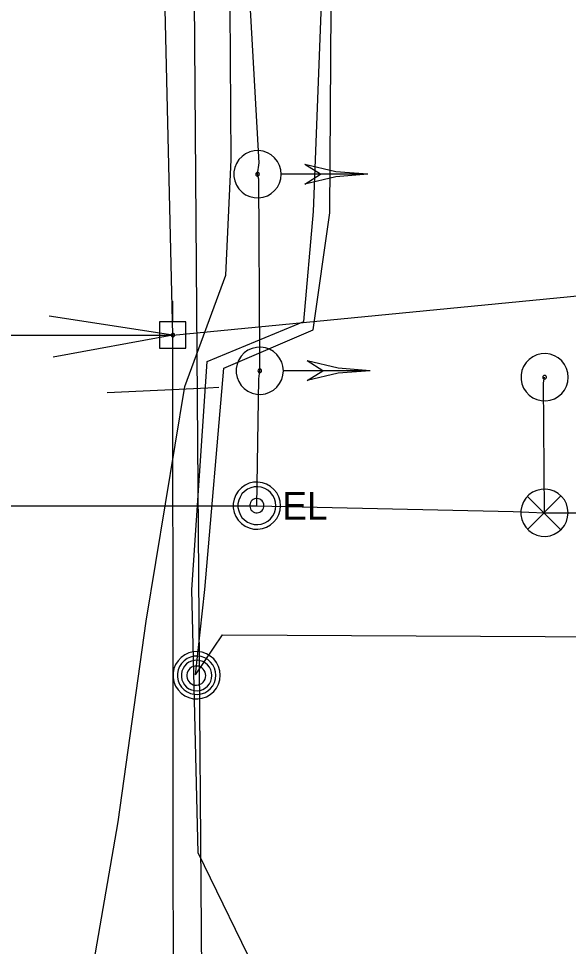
# Model space of a CAD drawing. Extents: x 596028 to 606371, y 330010 to 403088.
# Drawn here: x 602028.7 to 602105.4, y 367364.7 to 367494.2 of the extents above; entities that cross this region are included whole.
import ezdxf

# ---------------------------------------------------------------- set-up
doc = ezdxf.new("R2010")
doc.units = 0
for name, color, linetype in [('E_SIG', 7, 'Continuous'), ('E_UTL_E', 7, 'Continuous'), ('E_UTL_E_UG', 7, 'Continuous'), ('E_UTL_EPowerPole', 7, 'Continuous'), ('E_UTL_FO_UG', 7, 'Continuous'), ('E_UTL_G_UG', 7, 'Continuous'), ('E_UTL_MH', 7, 'Continuous'), ('E_UTL_Overhead', 7, 'Continuous'), ('E_UTL_T_UG', 7, 'Continuous'), ('E_UTL_TV_UG', 7, 'Continuous')]:
    doc.layers.add(name, color=color, linetype=linetype)

msp = doc.modelspace()

# ---------------------------------------------------------------- linework, layer by layer
at = {"layer": 'E_SIG'}
for points in [[(602065.31, 367472.48), (602065.26, 367473.11), (602065.08, 367473.71), (602064.79, 367474.27), (602064.4, 367474.76), (602063.93, 367475.17), (602063.39, 367475.49), (602062.79, 367475.69), (602062.17, 367475.78), (602061.55, 367475.75), (602060.94, 367475.6), (602060.36, 367475.34), (602059.85, 367474.98), (602059.42, 367474.52), (602059.08, 367474), (602058.85, 367473.41), (602058.73, 367472.8), (602058.73, 367472.17), (602058.85, 367471.55), (602059.08, 367470.97), (602059.42, 367470.44), (602059.85, 367469.99), (602060.36, 367469.63), (602060.94, 367469.37), (602061.55, 367469.22), (602062.17, 367469.19), (602062.79, 367469.28), (602063.39, 367469.48), (602063.93, 367469.8), (602064.4, 367470.21), (602064.79, 367470.7), (602065.08, 367471.26), (602065.26, 367471.86), (602065.31, 367472.48)], [(602077.41, 367472.48), (602072.96, 367472.83), (602068.61, 367473.86)], [(602070.82, 367472.48), (602068.62, 367473.86)], [(602062.27, 367472.48), (602062.26, 367472.53), (602062.25, 367472.58), (602062.23, 367472.62), (602062.2, 367472.66), (602062.16, 367472.69), (602062.12, 367472.71), (602062.07, 367472.73), (602062.03, 367472.74), (602061.98, 367472.73), (602061.93, 367472.72), (602061.89, 367472.7), (602061.85, 367472.68), (602061.82, 367472.64), (602061.79, 367472.6), (602061.77, 367472.56), (602061.76, 367472.51), (602061.76, 367472.46), (602061.77, 367472.41), (602061.79, 367472.37), (602061.82, 367472.33), (602061.85, 367472.29), (602061.89, 367472.27), (602061.93, 367472.25), (602061.98, 367472.23), (602062.03, 367472.23), (602062.07, 367472.24), (602062.12, 367472.25), (602062.16, 367472.28), (602062.2, 367472.31), (602062.23, 367472.35), (602062.25, 367472.39), (602062.26, 367472.44), (602062.27, 367472.48)], [(602077.41, 367472.48), (602065.37, 367472.48)], [(602077.41, 367472.48), (602072.96, 367472.14), (602068.61, 367471.11)], [(602068.62, 367471.11), (602070.82, 367472.48)], [(602065.63, 367445.05), (602065.57, 367445.68), (602065.39, 367446.28), (602065.1, 367446.83), (602064.72, 367447.33), (602064.24, 367447.74), (602063.7, 367448.05), (602063.11, 367448.26), (602062.48, 367448.35), (602061.86, 367448.32), (602061.25, 367448.17), (602060.68, 367447.91), (602060.17, 367447.54), (602059.73, 367447.09), (602059.39, 367446.56), (602059.16, 367445.98), (602059.04, 367445.36), (602059.04, 367444.74), (602059.16, 367444.12), (602059.39, 367443.54), (602059.73, 367443.01), (602060.17, 367442.56), (602060.68, 367442.19), (602061.25, 367441.93), (602061.86, 367441.78), (602062.48, 367441.75), (602063.11, 367441.84), (602063.7, 367442.05), (602064.24, 367442.36), (602064.72, 367442.77), (602065.1, 367443.27), (602065.39, 367443.82), (602065.57, 367444.43), (602065.63, 367445.05)], [(602105.37, 367444.15), (602105.31, 367444.78), (602105.14, 367445.38), (602104.85, 367445.94), (602104.46, 367446.43), (602103.99, 367446.84), (602103.44, 367447.15), (602102.85, 367447.36), (602102.23, 367447.45), (602101.6, 367447.42), (602100.99, 367447.27), (602100.42, 367447.01), (602099.91, 367446.65), (602099.48, 367446.19), (602099.14, 367445.66), (602098.91, 367445.08), (602098.79, 367444.47), (602098.79, 367443.84), (602098.91, 367443.22), (602099.14, 367442.64), (602099.48, 367442.11), (602099.91, 367441.66), (602100.42, 367441.29), (602100.99, 367441.03), (602101.6, 367440.89), (602102.23, 367440.86), (602102.85, 367440.94), (602103.44, 367441.15), (602103.99, 367441.46), (602104.46, 367441.87), (602104.85, 367442.37), (602105.14, 367442.93), (602105.31, 367443.53), (602105.37, 367444.15)], [(602077.73, 367445.05), (602073.27, 367445.4), (602068.93, 367446.43)], [(602071.13, 367445.05), (602068.93, 367446.43)], [(602062.58, 367445.05), (602062.58, 367445.1), (602062.56, 367445.14), (602062.54, 367445.19), (602062.51, 367445.22), (602062.47, 367445.26), (602062.43, 367445.28), (602062.39, 367445.3), (602062.34, 367445.3), (602062.29, 367445.3), (602062.25, 367445.29), (602062.2, 367445.27), (602062.16, 367445.24), (602062.13, 367445.21), (602062.1, 367445.17), (602062.09, 367445.12), (602062.08, 367445.07), (602062.08, 367445.03), (602062.09, 367444.98), (602062.1, 367444.93), (602062.13, 367444.89), (602062.16, 367444.86), (602062.2, 367444.83), (602062.25, 367444.81), (602062.29, 367444.8), (602062.34, 367444.8), (602062.39, 367444.81), (602062.43, 367444.82), (602062.47, 367444.85), (602062.51, 367444.88), (602062.54, 367444.91), (602062.56, 367444.96), (602062.58, 367445), (602062.58, 367445.05)], [(602077.73, 367445.05), (602065.69, 367445.05)], [(602077.73, 367445.05), (602073.27, 367444.7), (602068.93, 367443.68)], [(602068.93, 367443.68), (602071.13, 367445.05)], [(602102.32, 367444.15), (602102.32, 367444.2), (602102.31, 367444.25), (602102.28, 367444.29), (602102.26, 367444.33), (602102.22, 367444.36), (602102.18, 367444.38), (602102.13, 367444.4), (602102.08, 367444.4), (602102.04, 367444.4), (602101.99, 367444.39), (602101.95, 367444.37), (602101.91, 367444.34), (602101.87, 367444.31), (602101.85, 367444.27), (602101.83, 367444.22), (602101.82, 367444.18), (602101.82, 367444.13), (602101.83, 367444.08), (602101.85, 367444.04), (602101.87, 367444), (602101.91, 367443.96), (602101.95, 367443.93), (602101.99, 367443.91), (602102.04, 367443.9), (602102.08, 367443.9), (602102.13, 367443.91), (602102.18, 367443.92), (602102.22, 367443.95), (602102.26, 367443.98), (602102.28, 367444.02), (602102.31, 367444.06), (602102.32, 367444.1), (602102.32, 367444.15)], [(602105.35, 367425.25), (602105.29, 367425.87), (602105.12, 367426.47), (602104.83, 367427.03), (602104.44, 367427.52), (602103.97, 367427.93), (602103.42, 367428.25), (602102.83, 367428.45), (602102.21, 367428.54), (602101.58, 367428.51), (602100.97, 367428.36), (602100.4, 367428.1), (602099.89, 367427.74), (602099.46, 367427.29), (602099.12, 367426.76), (602098.89, 367426.18), (602098.77, 367425.56), (602098.77, 367424.93), (602098.89, 367424.32), (602099.12, 367423.73), (602099.46, 367423.21), (602099.89, 367422.75), (602100.4, 367422.39), (602100.97, 367422.13), (602101.58, 367421.98), (602102.21, 367421.95), (602102.83, 367422.04), (602103.42, 367422.24), (602103.97, 367422.56), (602104.44, 367422.97), (602104.83, 367423.46), (602105.12, 367424.02), (602105.29, 367424.62), (602105.35, 367425.25)], [(602104.31, 367427.58), (602099.71, 367422.92)], [(602099.71, 367427.53), (602104.36, 367422.88)]]:
    msp.add_lwpolyline(points, dxfattribs=at)
at = {"layer": 'E_UTL_E'}
for points in [[(602065.22, 367426.23), (602065.16, 367426.86), (602064.98, 367427.46), (602064.69, 367428.02), (602064.31, 367428.51), (602063.83, 367428.92), (602063.29, 367429.24), (602062.7, 367429.44), (602062.08, 367429.53), (602061.45, 367429.5), (602060.84, 367429.35), (602060.27, 367429.09), (602059.76, 367428.73), (602059.32, 367428.27), (602058.99, 367427.75), (602058.75, 367427.16), (602058.63, 367426.55), (602058.63, 367425.92), (602058.75, 367425.3), (602058.99, 367424.72), (602059.32, 367424.19), (602059.76, 367423.74), (602060.27, 367423.38), (602060.84, 367423.12), (602061.45, 367422.97), (602062.08, 367422.94), (602062.7, 367423.03), (602063.29, 367423.23), (602063.83, 367423.55), (602064.31, 367423.96), (602064.69, 367424.45), (602064.98, 367425.01), (602065.16, 367425.61), (602065.22, 367426.23)], [(602065.22, 367426.23), (602065.16, 367426.86), (602064.98, 367427.46), (602064.69, 367428.02), (602064.31, 367428.51), (602063.83, 367428.92), (602063.29, 367429.24), (602062.7, 367429.44), (602062.08, 367429.53), (602061.45, 367429.5), (602060.84, 367429.35), (602060.27, 367429.09), (602059.76, 367428.73), (602059.32, 367428.27), (602058.99, 367427.75), (602058.75, 367427.16), (602058.63, 367426.55), (602058.63, 367425.92), (602058.75, 367425.3), (602058.99, 367424.72), (602059.32, 367424.19), (602059.76, 367423.74), (602060.27, 367423.38), (602060.84, 367423.12), (602061.45, 367422.97), (602062.08, 367422.94), (602062.7, 367423.03), (602063.29, 367423.23), (602063.83, 367423.55), (602064.31, 367423.96), (602064.69, 367424.45), (602064.98, 367425.01), (602065.16, 367425.61), (602065.22, 367426.23)], [(602064.56, 367426.23), (602064.51, 367426.73), (602064.37, 367427.22), (602064.14, 367427.66), (602063.83, 367428.06), (602063.45, 367428.38), (602063.02, 367428.64), (602062.54, 367428.8), (602062.04, 367428.87), (602061.54, 367428.85), (602061.06, 367428.73), (602060.6, 367428.52), (602060.19, 367428.23), (602059.84, 367427.87), (602059.57, 367427.44), (602059.39, 367426.98), (602059.29, 367426.49), (602059.29, 367425.98), (602059.39, 367425.49), (602059.57, 367425.02), (602059.84, 367424.6), (602060.19, 367424.24), (602060.6, 367423.95), (602061.06, 367423.74), (602061.54, 367423.62), (602062.04, 367423.6), (602062.54, 367423.67), (602063.02, 367423.83), (602063.45, 367424.08), (602063.83, 367424.41), (602064.14, 367424.81), (602064.37, 367425.25), (602064.51, 367425.73), (602064.56, 367426.23)], [(602064.56, 367426.23), (602064.51, 367426.73), (602064.37, 367427.22), (602064.14, 367427.66), (602063.83, 367428.06), (602063.45, 367428.38), (602063.02, 367428.64), (602062.54, 367428.8), (602062.04, 367428.87), (602061.54, 367428.85), (602061.06, 367428.73), (602060.6, 367428.52), (602060.19, 367428.23), (602059.84, 367427.87), (602059.57, 367427.44), (602059.39, 367426.98), (602059.29, 367426.49), (602059.29, 367425.98), (602059.39, 367425.49), (602059.57, 367425.02), (602059.84, 367424.6), (602060.19, 367424.24), (602060.6, 367423.95), (602061.06, 367423.74), (602061.54, 367423.62), (602062.04, 367423.6), (602062.54, 367423.67), (602063.02, 367423.83), (602063.45, 367424.08), (602063.83, 367424.41), (602064.14, 367424.81), (602064.37, 367425.25), (602064.51, 367425.73), (602064.56, 367426.23)], [(602062.91, 367426.23), (602062.89, 367426.42), (602062.84, 367426.6), (602062.75, 367426.77), (602062.64, 367426.92), (602062.49, 367427.04), (602062.33, 367427.13), (602062.15, 367427.2), (602061.97, 367427.22), (602061.78, 367427.21), (602061.59, 367427.17), (602061.42, 367427.09), (602061.27, 367426.98), (602061.14, 367426.85), (602061.04, 367426.69), (602060.97, 367426.51), (602060.93, 367426.33), (602060.93, 367426.14), (602060.97, 367425.96), (602061.04, 367425.78), (602061.14, 367425.62), (602061.27, 367425.49), (602061.42, 367425.38), (602061.59, 367425.3), (602061.78, 367425.25), (602061.97, 367425.25), (602062.15, 367425.27), (602062.33, 367425.33), (602062.49, 367425.43), (602062.64, 367425.55), (602062.75, 367425.7), (602062.84, 367425.87), (602062.89, 367426.05), (602062.91, 367426.23)], [(602062.91, 367426.23), (602062.89, 367426.42), (602062.84, 367426.6), (602062.75, 367426.77), (602062.64, 367426.92), (602062.49, 367427.04), (602062.33, 367427.13), (602062.15, 367427.2), (602061.97, 367427.22), (602061.78, 367427.21), (602061.59, 367427.17), (602061.42, 367427.09), (602061.27, 367426.98), (602061.14, 367426.85), (602061.04, 367426.69), (602060.97, 367426.51), (602060.93, 367426.33), (602060.93, 367426.14), (602060.97, 367425.96), (602061.04, 367425.78), (602061.14, 367425.62), (602061.27, 367425.49), (602061.42, 367425.38), (602061.59, 367425.3), (602061.78, 367425.25), (602061.97, 367425.25), (602062.15, 367425.27), (602062.33, 367425.33), (602062.49, 367425.43), (602062.64, 367425.55), (602062.75, 367425.7), (602062.84, 367425.87), (602062.89, 367426.05), (602062.91, 367426.23)]]:
    msp.add_lwpolyline(points, dxfattribs=at)
at = {"layer": 'E_UTL_E_UG'}
for points in [[(602035.53, 367350.58), (602038.58, 367359), (602042.57, 367382.11), (602046.48, 367410.09), (602051.86, 367442.84), (602057.58, 367458.38), (602058.35, 367474.48), (602058.14, 367502.83), (602058.16, 367528.37), (602058.59, 367555.13), (602060.19, 367604.99), (602060.63, 367644.93)], [(602061.92, 367426.23), (602062.19, 367443.91), (602062.33, 367445.05), (602062.33, 367447.14), (602062.19, 367471.81), (602062.01, 367472.49), (602062.24, 367474.06), (602060.22, 367510.3), (602054.56, 367523.32), (602055.19, 367533.5), (602055.1, 367534.26), (602048.13, 367566.05), (602097.73, 367567.66), (602118.96, 367568.15), (602144.09, 367566.01), (602162.76, 367564.27), (602164.55, 367558.55), (602165.24, 367556.59), (602165.58, 367555.65), (602172.66, 367545.05), (602183, 367533.03)], [(602061.92, 367426.23), (602097.68, 367425.41), (602102.05, 367425.25), (602125.46, 367425.24), (602167.23, 367424.73), (602173.28, 367433.99), (602174.05, 367436.26), (602178.64, 367443.71), (602186.83, 367457.81), (602188.91, 367462.95), (602188.96, 367463.51)], [(601879.58, 367450.04), (602050.21, 367450.04)], [(602102.05, 367425.25), (602101.93, 367443.37), (602102.07, 367444.15)], [(601901.04, 367426.23), (602061.92, 367426.23)]]:
    msp.add_lwpolyline(points, dxfattribs=at)
at = {"layer": 'E_UTL_EPowerPole'}
for points in [[(602050.18, 367451.88), (602050.18, 367454.79)], [(602052.03, 367451.88), (602048.34, 367451.88)], [(602048.34, 367451.88), (602048.34, 367448.19)], [(602052.03, 367448.19), (602052.03, 367451.88)], [(602050.45, 367450.03), (602050.45, 367450.08), (602050.44, 367450.12), (602050.42, 367450.16), (602050.39, 367450.2), (602050.35, 367450.23), (602050.31, 367450.25), (602050.27, 367450.27), (602050.23, 367450.27), (602050.18, 367450.27), (602050.14, 367450.26), (602050.1, 367450.24), (602050.06, 367450.22), (602050.03, 367450.18), (602050, 367450.14), (602049.99, 367450.1), (602049.98, 367450.06), (602049.98, 367450.01), (602049.99, 367449.97), (602050, 367449.93), (602050.03, 367449.89), (602050.06, 367449.85), (602050.1, 367449.83), (602050.14, 367449.81), (602050.18, 367449.8), (602050.23, 367449.8), (602050.27, 367449.8), (602050.31, 367449.82), (602050.35, 367449.84), (602050.39, 367449.87), (602050.42, 367449.91), (602050.44, 367449.95), (602050.45, 367449.99), (602050.45, 367450.03)], [(602048.34, 367448.19), (602052.03, 367448.19)]]:
    msp.add_lwpolyline(points, dxfattribs=at)
at = {"layer": 'E_UTL_FO_UG'}
msp.add_lwpolyline([(602050.21, 367450.04), (602033.52, 367446.97)], dxfattribs=at)
at = {"layer": 'E_UTL_G_UG'}
for points in [[(602046.01, 366200.58), (602046.01, 366282.7), (602045.54, 366387.99), (602045.96, 366389.51), (602045.77, 366390.53), (602052.82, 366624.36), (602050.66, 366701.22), (602045.29, 366779.54), (602046.56, 366881.06), (602052.42, 366921.19), (602053.73, 366982.25), (602055.18, 367043.43), (602053.55, 367093.49), (602053.9, 367122.54), (602054.87, 367280.44), (602053.2, 367496.96), (602053, 367506.48), (602052.89, 367513.19), (602051.45, 367543.08), (602052.16, 367569.32), (602053.31, 367634.59)], [(602041.02, 367442.01), (602055.06, 367442.67), (602056.61, 367442.75)]]:
    msp.add_lwpolyline(points, dxfattribs=at)
at = {"layer": 'E_UTL_MH'}
for points in [[(602056.82, 367402.56), (602056.76, 367403.19), (602056.58, 367403.79), (602056.3, 367404.35), (602055.91, 367404.84), (602055.43, 367405.25), (602054.89, 367405.56), (602054.3, 367405.77), (602053.68, 367405.86), (602053.05, 367405.83), (602052.44, 367405.68), (602051.87, 367405.42), (602051.36, 367405.06), (602050.93, 367404.6), (602050.59, 367404.07), (602050.35, 367403.49), (602050.23, 367402.88), (602050.23, 367402.25), (602050.35, 367401.63), (602050.59, 367401.05), (602050.93, 367400.52), (602051.36, 367400.07), (602051.87, 367399.7), (602052.44, 367399.44), (602053.05, 367399.29), (602053.68, 367399.27), (602054.3, 367399.35), (602054.89, 367399.56), (602055.43, 367399.87), (602055.91, 367400.28), (602056.3, 367400.78), (602056.58, 367401.33), (602056.76, 367401.94), (602056.82, 367402.56)], [(602056.2, 367402.56), (602056.16, 367403.06), (602056.01, 367403.55), (602055.78, 367404), (602055.46, 367404.4), (602055.08, 367404.74), (602054.64, 367404.99), (602054.16, 367405.16), (602053.65, 367405.23), (602053.15, 367405.21), (602052.65, 367405.09), (602052.19, 367404.88), (602051.77, 367404.58), (602051.42, 367404.21), (602051.15, 367403.78), (602050.96, 367403.31), (602050.86, 367402.81), (602050.86, 367402.3), (602050.96, 367401.8), (602051.15, 367401.33), (602051.42, 367400.9), (602051.77, 367400.53), (602052.19, 367400.24), (602052.65, 367400.03), (602053.15, 367399.91), (602053.65, 367399.88), (602054.16, 367399.96), (602054.64, 367400.12), (602055.08, 367400.38), (602055.46, 367400.71), (602055.78, 367401.11), (602056.01, 367401.56), (602056.16, 367402.05), (602056.2, 367402.56)], [(602055.64, 367402.53), (602055.6, 367402.93), (602055.49, 367403.32), (602055.3, 367403.68), (602055.05, 367404), (602054.75, 367404.26), (602054.4, 367404.47), (602054.01, 367404.6), (602053.61, 367404.66), (602053.21, 367404.64), (602052.82, 367404.54), (602052.45, 367404.37), (602052.12, 367404.14), (602051.84, 367403.84), (602051.62, 367403.5), (602051.47, 367403.13), (602051.39, 367402.73), (602051.39, 367402.33), (602051.47, 367401.93), (602051.62, 367401.55), (602051.84, 367401.21), (602052.12, 367400.92), (602052.45, 367400.68), (602052.82, 367400.52), (602053.21, 367400.42), (602053.61, 367400.4), (602054.01, 367400.46), (602054.4, 367400.59), (602054.75, 367400.79), (602055.05, 367401.06), (602055.3, 367401.38), (602055.49, 367401.74), (602055.6, 367402.13), (602055.64, 367402.53)], [(602054.79, 367402.51), (602054.76, 367402.77), (602054.69, 367403.01), (602054.57, 367403.23), (602054.42, 367403.43), (602054.23, 367403.6), (602054.01, 367403.72), (602053.77, 367403.81), (602053.52, 367403.84), (602053.26, 367403.83), (602053.02, 367403.77), (602052.79, 367403.67), (602052.58, 367403.52), (602052.41, 367403.34), (602052.27, 367403.12), (602052.18, 367402.89), (602052.13, 367402.64), (602052.13, 367402.39), (602052.18, 367402.14), (602052.27, 367401.9), (602052.41, 367401.69), (602052.58, 367401.51), (602052.79, 367401.36), (602053.02, 367401.25), (602053.26, 367401.19), (602053.52, 367401.18), (602053.77, 367401.22), (602054.01, 367401.3), (602054.23, 367401.43), (602054.42, 367401.59), (602054.57, 367401.79), (602054.69, 367402.02), (602054.76, 367402.26), (602054.79, 367402.51)]]:
    msp.add_lwpolyline(points, dxfattribs=at)
at = {"layer": 'E_UTL_Overhead'}
for points in [[(602049.62, 366998.37), (602049.43, 367090.32), (602050.33, 367289.54), (602050.21, 367450.04), (602046.65, 367600.38), (602051.29, 367697.52)], [(602050.21, 367450.04), (602188.96, 367463.51)]]:
    msp.add_lwpolyline(points, dxfattribs=at)
at = {"layer": 'E_UTL_T_UG'}
for points in [[(602057.65, 366066.13), (602055.02, 366193.59), (602055.54, 366275.03), (602056.57, 366340.78), (602054.27, 366414.31), (602053.32, 366441.83), (602043.24, 366486.36), (602043.21, 366537.13), (602045.25, 366623.56), (602047.99, 366738.64), (602064.05, 366766.75), (602068.93, 366835.49), (602069.67, 367130.08), (602069.7, 367272.17), (602071.11, 367342.07), (602053.71, 367377.8), (602052.83, 367414.49), (602055, 367446.35), (602068.5, 367451.94), (602069.83, 367467.28), (602072.57, 367538.65)], [(602053.36, 367402.62), (602054.65, 367414.55), (602057.33, 367445.41), (602069.76, 367450.75), (602072.11, 367467.09), (602072.57, 367538.65)], [(602053.36, 367402.62), (602057.11, 367408.21), (602102.14, 367407.96), (602173.29, 367407.91), (602171.21, 367452.48), (602193.91, 367468.05)]]:
    msp.add_lwpolyline(points, dxfattribs=at)
at = {"layer": 'E_UTL_TV_UG'}
msp.add_lwpolyline([(602050.21, 367450.04), (602032.95, 367452.67)], dxfattribs=at)

# ---------------------------------------------------------------- texts
at = {"layer": 'E_UTL_E'}
msp.add_text('EL', height=3.849, dxfattribs=at).set_placement((602065.48, 367424.29))
msp.add_text('EL', height=3.849, dxfattribs=at).set_placement((602065.48, 367424.29))

doc.saveas('drawing.dxf')
